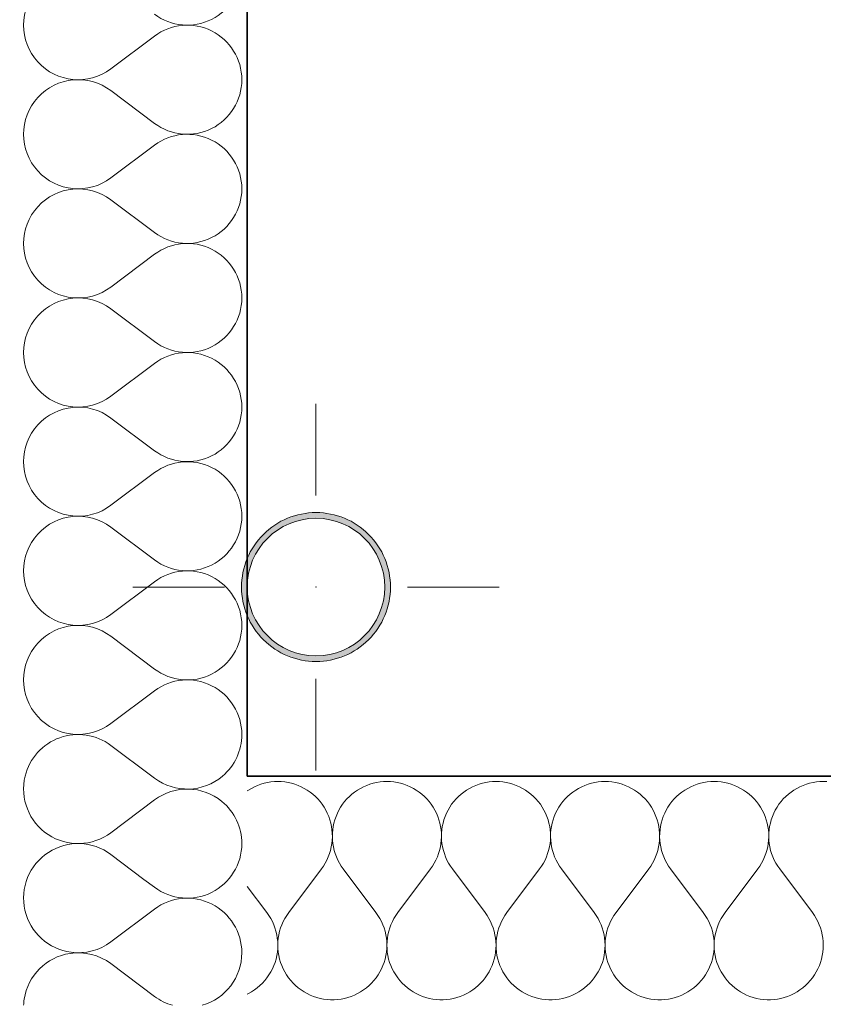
# Model space of a CAD drawing. Header units: millimetres. Extents: x -1465 to 393277, y -3788 to 454312.
# Tile 265 of 656: x 39021 to 39723, y 146900 to 147759. Entities that reach past the tile are written whole.
import ezdxf

# ---------------------------------------------------------------- set-up
doc = ezdxf.new("R2010")
doc.units = ezdxf.units.MM
doc.layers.add('- A - ocieplenie', color=8, linetype='Continuous')
doc.layers.add('Instalacje - Wod_Kan', color=8, linetype='Continuous')

# ---------------------------------------------------------------- blocks, each defined once
blk = doc.blocks.new('*X12')
at = {"layer": '- A - ocieplenie', "linetype": 'Continuous', "lineweight": 13, "ltscale": 100}
for p, q in [((49927.42, 173420.33), (49936.61, 173413.45)), ((49898.51, 173365.83), (49936.61, 173394.4)), ((49898.51, 173346.78), (49936.61, 173318.21))]:
    blk.add_line(p, q, dxfattribs=at)
for centre, start, end in [((49965.18, 173451.54), 0, 50.57699), ((49965.18, 173451.54), 233.1301, 0), ((49965.18, 173356.3), 0, 126.8699), ((49869.94, 173403.92), 262.58398, 306.8699), ((49869.94, 173308.69), 53.1301, 98.54174), ((49965.18, 173356.3), 285.72741, 0), ((49965.18, 173356.3), 233.1301, 254.27259), ((49869.94, 173308.69), 171.45826, 177.85447)]:
    blk.add_arc(centre, 47.62, start, end, dxfattribs=at)
blk = doc.blocks.new('*X13')
at = {"layer": '- A - ocieplenie', "linetype": 'Continuous', "lineweight": 13, "ltscale": 100}
for p, q in [((49898.51, 174127.73), (49936.61, 174156.3)), ((49898.51, 174108.69), (49936.61, 174080.11)), ((49898.51, 174032.5), (49936.61, 174061.07)), ((49898.51, 174013.45), (49936.61, 173984.88)), ((49898.51, 173937.26), (49936.61, 173965.83)), ((49898.51, 173918.21), (49936.61, 173889.64)), ((49898.51, 173842.02), (49936.61, 173870.59)), ((49898.51, 173822.97), (49936.61, 173794.4)), ((49898.51, 173746.78), (49936.61, 173775.35)), ((49898.51, 173727.73), (49936.61, 173699.16)), ((49898.51, 173651.54), (49936.61, 173680.11)), ((49898.51, 173632.5), (49936.61, 173603.92)), ((49898.51, 173556.3), (49936.61, 173584.88)), ((49898.51, 173537.26), (49934.23, 173510.47))]:
    blk.add_line(p, q, dxfattribs=at)
for centre, start, end in [((49869.94, 174165.83), 53.1301, 306.8699), ((49965.18, 174213.45), 233.1301, 0), ((49965.18, 174118.21), 0, 126.8699), ((49869.94, 174070.59), 53.1301, 306.8699), ((49965.18, 174118.21), 233.1301, 0), ((49965.18, 174022.97), 0, 126.8699), ((49869.94, 173975.35), 53.1301, 306.8699), ((49965.18, 174022.97), 233.1301, 0), ((49965.18, 173927.73), 0, 126.8699), ((49869.94, 173880.11), 53.1301, 306.8699), ((49965.18, 173927.73), 233.1301, 0), ((49965.18, 173832.5), 0, 126.8699), ((49869.94, 173784.88), 53.1301, 306.8699), ((49965.18, 173832.5), 233.1301, 0), ((49965.18, 173737.26), 0, 126.8699), ((49869.94, 173689.64), 53.1301, 306.8699), ((49965.18, 173737.26), 233.1301, 0), ((49965.18, 173642.02), 0, 126.8699), ((49869.94, 173594.4), 53.1301, 306.8699), ((49965.18, 173642.02), 233.1301, 0), ((49965.18, 173546.78), 0, 126.8699), ((49869.94, 173499.16), 53.1301, 166.26463), ((49965.18, 173546.78), 310.3094, 0)]:
    blk.add_arc(centre, 47.62, start, end, dxfattribs=at)
blk = doc.blocks.new('*X14')
at = {"layer": '- A - ocieplenie', "linetype": 'Continuous', "lineweight": 13, "ltscale": 100}
for p, q in [((49934.23, 173510.47), (49936.61, 173508.69)), ((49898.51, 173461.07), (49936.61, 173489.64)), ((49898.51, 173442.02), (49927.42, 173420.33))]:
    blk.add_line(p, q, dxfattribs=at)
for centre, start, end in [((49869.94, 173499.16), 166.26463, 306.8699), ((49965.18, 173546.78), 233.1301, 310.3094), ((49965.18, 173451.54), 50.57699, 126.8699), ((49869.94, 173403.92), 53.1301, 262.58398), ((49869.94, 173308.69), 98.54174, 171.45826)]:
    blk.add_arc(centre, 47.62, start, end, dxfattribs=at)
blk = doc.blocks.new('*X15')
at = {"layer": '- A - ocieplenie', "linetype": 'Continuous', "lineweight": 13, "ltscale": 100}
for p, q in [((50041.2, 173505.61), (50038.2, 173505.33)), ((50044.21, 173505.71), (50041.2, 173505.61)), ((50047.22, 173505.61), (50044.21, 173505.71)), ((50050.22, 173505.33), (50047.22, 173505.61)), ((50136.44, 173505.61), (50133.44, 173505.33)), ((50139.45, 173505.71), (50136.44, 173505.61)), ((50142.46, 173505.61), (50139.45, 173505.71)), ((50145.46, 173505.33), (50142.46, 173505.61)), ((50231.68, 173505.61), (50228.68, 173505.33)), ((50234.69, 173505.71), (50231.68, 173505.61)), ((50237.7, 173505.61), (50234.69, 173505.71)), ((50240.7, 173505.33), (50237.7, 173505.61)), ((50326.91, 173505.61), (50323.92, 173505.33)), ((50329.92, 173505.71), (50326.91, 173505.61)), ((50332.94, 173505.61), (50329.92, 173505.71)), ((50335.93, 173505.33), (50332.94, 173505.61)), ((50422.15, 173505.61), (50419.15, 173505.33)), ((50425.16, 173505.71), (50422.15, 173505.61)), ((50428.17, 173505.61), (50425.16, 173505.71)), ((50431.17, 173505.33), (50428.17, 173505.61)), ((50517.39, 173505.61), (50514.39, 173505.33)), ((50520.4, 173505.71), (50517.39, 173505.61)), ((50523.41, 173505.61), (50520.4, 173505.71)), ((50018.54, 173498.19), (50017.56, 173497.52)), ((50021.12, 173499.74), (50018.54, 173498.19)), ((50023.8, 173501.11), (50021.12, 173499.74)), ((50026.57, 173502.32), (50023.8, 173501.11)), ((50029.4, 173503.34), (50026.57, 173502.32)), ((50032.29, 173504.19), (50029.4, 173503.34)), ((50035.23, 173504.85), (50032.29, 173504.19)), ((50038.2, 173505.33), (50035.23, 173504.85)), ((50053.19, 173504.85), (50050.22, 173505.33)), ((50056.13, 173504.19), (50053.19, 173504.85)), ((50059.02, 173503.34), (50056.13, 173504.19)), ((50061.86, 173502.32), (50059.02, 173503.34)), ((50064.62, 173501.11), (50061.86, 173502.32)), ((50067.3, 173499.74), (50064.62, 173501.11)), ((50069.88, 173498.19), (50067.3, 173499.74)), ((50072.37, 173496.49), (50069.88, 173498.19)), ((50113.78, 173498.19), (50111.29, 173496.49)), ((50116.36, 173499.74), (50113.78, 173498.19)), ((50119.04, 173501.11), (50116.36, 173499.74)), ((50121.8, 173502.32), (50119.04, 173501.11)), ((50124.64, 173503.34), (50121.8, 173502.32)), ((50127.53, 173504.19), (50124.64, 173503.34)), ((50130.46, 173504.85), (50127.53, 173504.19)), ((50133.44, 173505.33), (50130.46, 173504.85)), ((50148.43, 173504.85), (50145.46, 173505.33)), ((50151.37, 173504.19), (50148.43, 173504.85)), ((50154.26, 173503.34), (50151.37, 173504.19)), ((50157.09, 173502.32), (50154.26, 173503.34)), ((50159.85, 173501.11), (50157.09, 173502.32)), ((50162.53, 173499.74), (50159.85, 173501.11)), ((50165.12, 173498.19), (50162.53, 173499.74)), ((50167.61, 173496.49), (50165.12, 173498.19)), ((50209.01, 173498.19), (50206.53, 173496.49)), ((50211.6, 173499.74), (50209.01, 173498.19)), ((50214.28, 173501.11), (50211.6, 173499.74)), ((50217.04, 173502.32), (50214.28, 173501.11)), ((50219.87, 173503.34), (50217.04, 173502.32)), ((50222.76, 173504.19), (50219.87, 173503.34)), ((50225.7, 173504.85), (50222.76, 173504.19)), ((50228.68, 173505.33), (50225.7, 173504.85)), ((50243.67, 173504.85), (50240.7, 173505.33)), ((50246.61, 173504.19), (50243.67, 173504.85)), ((50249.5, 173503.34), (50246.61, 173504.19)), ((50252.33, 173502.32), (50249.5, 173503.34)), ((50255.09, 173501.11), (50252.33, 173502.32)), ((50257.77, 173499.74), (50255.09, 173501.11)), ((50260.36, 173498.19), (50257.77, 173499.74)), ((50262.84, 173496.49), (50260.36, 173498.19)), ((50304.25, 173498.19), (50301.77, 173496.49)), ((50306.84, 173499.74), (50304.25, 173498.19)), ((50309.52, 173501.11), (50306.84, 173499.74)), ((50312.28, 173502.32), (50309.52, 173501.11)), ((50315.11, 173503.34), (50312.28, 173502.32)), ((50318, 173504.19), (50315.11, 173503.34)), ((50320.94, 173504.85), (50318, 173504.19)), ((50323.92, 173505.33), (50320.94, 173504.85)), ((50338.91, 173504.85), (50335.93, 173505.33)), ((50341.85, 173504.19), (50338.91, 173504.85)), ((50344.74, 173503.34), (50341.85, 173504.19)), ((50347.57, 173502.32), (50344.74, 173503.34)), ((50350.33, 173501.11), (50347.57, 173502.32)), ((50353.01, 173499.74), (50350.33, 173501.11)), ((50355.6, 173498.19), (50353.01, 173499.74)), ((50358.08, 173496.49), (50355.6, 173498.19)), ((50399.49, 173498.19), (50397.01, 173496.49)), ((50402.08, 173499.74), (50399.49, 173498.19)), ((50404.76, 173501.11), (50402.08, 173499.74)), ((50407.52, 173502.32), (50404.76, 173501.11)), ((50410.35, 173503.34), (50407.52, 173502.32)), ((50413.24, 173504.19), (50410.35, 173503.34)), ((50416.18, 173504.85), (50413.24, 173504.19)), ((50419.15, 173505.33), (50416.18, 173504.85)), ((50434.15, 173504.85), (50431.17, 173505.33)), ((50437.09, 173504.19), (50434.15, 173504.85)), ((50439.98, 173503.34), (50437.09, 173504.19)), ((50442.81, 173502.32), (50439.98, 173503.34)), ((50445.57, 173501.11), (50442.81, 173502.32)), ((50448.25, 173499.74), (50445.57, 173501.11)), ((50450.84, 173498.19), (50448.25, 173499.74)), ((50453.32, 173496.49), (50450.84, 173498.19)), ((50494.73, 173498.19), (50492.24, 173496.49)), ((50497.32, 173499.74), (50494.73, 173498.19)), ((50499.99, 173501.11), (50497.32, 173499.74)), ((50502.76, 173502.32), (50499.99, 173501.11)), ((50505.59, 173503.34), (50502.76, 173502.32)), ((50508.48, 173504.19), (50505.59, 173503.34)), ((50511.42, 173504.85), (50508.48, 173504.19)), ((50514.39, 173505.33), (50511.42, 173504.85)), ((50074.74, 173494.63), (50072.37, 173496.49)), ((50076.99, 173492.63), (50074.74, 173494.63)), ((50079.11, 173490.49), (50076.99, 173492.63)), ((50081.09, 173488.22), (50079.11, 173490.49)), ((50082.92, 173485.83), (50081.09, 173488.22)), ((50102.57, 173488.22), (50100.74, 173485.83)), ((50104.55, 173490.49), (50102.57, 173488.22)), ((50106.67, 173492.63), (50104.55, 173490.49)), ((50108.92, 173494.63), (50106.67, 173492.63)), ((50111.29, 173496.49), (50108.92, 173494.63)), ((50169.98, 173494.63), (50167.61, 173496.49)), ((50172.23, 173492.63), (50169.98, 173494.63)), ((50174.34, 173490.49), (50172.23, 173492.63)), ((50176.32, 173488.22), (50174.34, 173490.49)), ((50178.15, 173485.83), (50176.32, 173488.22)), ((50197.81, 173488.22), (50195.98, 173485.83)), ((50199.79, 173490.49), (50197.81, 173488.22)), ((50201.91, 173492.63), (50199.79, 173490.49)), ((50204.16, 173494.63), (50201.91, 173492.63)), ((50206.53, 173496.49), (50204.16, 173494.63)), ((50265.21, 173494.63), (50262.84, 173496.49)), ((50267.46, 173492.63), (50265.21, 173494.63)), ((50269.58, 173490.49), (50267.46, 173492.63)), ((50271.56, 173488.22), (50269.58, 173490.49)), ((50273.39, 173485.83), (50271.56, 173488.22)), ((50293.05, 173488.22), (50291.22, 173485.83)), ((50295.03, 173490.49), (50293.05, 173488.22)), ((50297.15, 173492.63), (50295.03, 173490.49)), ((50299.4, 173494.63), (50297.15, 173492.63)), ((50301.77, 173496.49), (50299.4, 173494.63)), ((50360.45, 173494.63), (50358.08, 173496.49)), ((50362.7, 173492.63), (50360.45, 173494.63)), ((50364.82, 173490.49), (50362.7, 173492.63)), ((50366.8, 173488.22), (50364.82, 173490.49)), ((50368.63, 173485.83), (50366.8, 173488.22)), ((50388.29, 173488.22), (50386.46, 173485.83)), ((50390.27, 173490.49), (50388.29, 173488.22)), ((50392.38, 173492.63), (50390.27, 173490.49)), ((50394.63, 173494.63), (50392.38, 173492.63)), ((50397.01, 173496.49), (50394.63, 173494.63)), ((50455.69, 173494.63), (50453.32, 173496.49)), ((50457.94, 173492.63), (50455.69, 173494.63)), ((50460.06, 173490.49), (50457.94, 173492.63)), ((50462.04, 173488.22), (50460.06, 173490.49)), ((50463.87, 173485.83), (50462.04, 173488.22)), ((50483.53, 173488.22), (50481.69, 173485.83)), ((50485.5, 173490.49), (50483.53, 173488.22)), ((50487.62, 173492.63), (50485.5, 173490.49)), ((50489.87, 173494.63), (50487.62, 173492.63)), ((50492.24, 173496.49), (50489.87, 173494.63)), ((50084.59, 173483.32), (50082.92, 173485.83)), ((50086.11, 173480.72), (50084.59, 173483.32)), ((50087.45, 173478.03), (50086.11, 173480.72)), ((50097.55, 173480.72), (50096.2, 173478.03)), ((50099.07, 173483.32), (50097.55, 173480.72)), ((50100.74, 173485.83), (50099.07, 173483.32)), ((50179.83, 173483.32), (50178.15, 173485.83)), ((50181.35, 173480.72), (50179.83, 173483.32)), ((50182.69, 173478.03), (50181.35, 173480.72)), ((50192.79, 173480.72), (50191.44, 173478.03)), ((50194.3, 173483.32), (50192.79, 173480.72)), ((50195.98, 173485.83), (50194.3, 173483.32)), ((50275.07, 173483.32), (50273.39, 173485.83)), ((50276.58, 173480.72), (50275.07, 173483.32)), ((50277.93, 173478.03), (50276.58, 173480.72)), ((50288.03, 173480.72), (50286.68, 173478.03)), ((50289.54, 173483.32), (50288.03, 173480.72)), ((50291.22, 173485.83), (50289.54, 173483.32)), ((50370.31, 173483.32), (50368.63, 173485.83)), ((50371.82, 173480.72), (50370.31, 173483.32)), ((50373.17, 173478.03), (50371.82, 173480.72)), ((50383.27, 173480.72), (50381.92, 173478.03)), ((50384.78, 173483.32), (50383.27, 173480.72)), ((50386.46, 173485.83), (50384.78, 173483.32)), ((50465.54, 173483.32), (50463.87, 173485.83)), ((50467.06, 173480.72), (50465.54, 173483.32)), ((50468.41, 173478.03), (50467.06, 173480.72)), ((50478.5, 173480.72), (50477.16, 173478.03)), ((50480.02, 173483.32), (50478.5, 173480.72)), ((50481.69, 173485.83), (50480.02, 173483.32)), ((50088.63, 173475.25), (50087.45, 173478.03)), ((50089.62, 173472.41), (50088.63, 173475.25)), ((50090.44, 173469.51), (50089.62, 173472.41)), ((50094.03, 173472.41), (50093.22, 173469.51)), ((50095.03, 173475.25), (50094.03, 173472.41)), ((50096.2, 173478.03), (50095.03, 173475.25)), ((50183.87, 173475.25), (50182.69, 173478.03)), ((50184.86, 173472.41), (50183.87, 173475.25)), ((50185.68, 173469.51), (50184.86, 173472.41)), ((50189.27, 173472.41), (50188.46, 173469.51)), ((50190.27, 173475.25), (50189.27, 173472.41)), ((50191.44, 173478.03), (50190.27, 173475.25)), ((50279.1, 173475.25), (50277.93, 173478.03)), ((50280.1, 173472.41), (50279.1, 173475.25)), ((50280.92, 173469.51), (50280.1, 173472.41)), ((50284.51, 173472.41), (50283.7, 173469.51)), ((50285.51, 173475.25), (50284.51, 173472.41)), ((50286.68, 173478.03), (50285.51, 173475.25)), ((50374.34, 173475.25), (50373.17, 173478.03)), ((50375.34, 173472.41), (50374.34, 173475.25)), ((50376.15, 173469.51), (50375.34, 173472.41)), ((50379.75, 173472.41), (50378.93, 173469.51)), ((50380.74, 173475.25), (50379.75, 173472.41)), ((50381.92, 173478.03), (50380.74, 173475.25)), ((50469.58, 173475.25), (50468.41, 173478.03)), ((50470.58, 173472.41), (50469.58, 173475.25)), ((50471.39, 173469.51), (50470.58, 173472.41)), ((50474.99, 173472.41), (50474.17, 173469.51)), ((50475.98, 173475.25), (50474.99, 173472.41)), ((50477.16, 173478.03), (50475.98, 173475.25)), ((50091.07, 173466.56), (50090.44, 173469.51)), ((50091.51, 173463.58), (50091.07, 173466.56)), ((50091.76, 173460.58), (50091.51, 173463.58)), ((50092.15, 173463.58), (50091.89, 173460.58)), ((50092.59, 173466.56), (50092.15, 173463.58)), ((50093.22, 173469.51), (50092.59, 173466.56)), ((50186.31, 173466.56), (50185.68, 173469.51)), ((50186.75, 173463.58), (50186.31, 173466.56)), ((50187, 173460.58), (50186.75, 173463.58)), ((50187.39, 173463.58), (50187.13, 173460.58)), ((50187.83, 173466.56), (50187.39, 173463.58)), ((50188.46, 173469.51), (50187.83, 173466.56)), ((50281.55, 173466.56), (50280.92, 173469.51)), ((50281.99, 173463.58), (50281.55, 173466.56)), ((50282.24, 173460.58), (50281.99, 173463.58)), ((50282.62, 173463.58), (50282.37, 173460.58)), ((50283.07, 173466.56), (50282.62, 173463.58)), ((50283.7, 173469.51), (50283.07, 173466.56)), ((50376.78, 173466.56), (50376.15, 173469.51)), ((50377.23, 173463.58), (50376.78, 173466.56)), ((50377.48, 173460.58), (50377.23, 173463.58)), ((50377.86, 173463.58), (50377.61, 173460.58)), ((50378.3, 173466.56), (50377.86, 173463.58)), ((50378.93, 173469.51), (50378.3, 173466.56)), ((50472.02, 173466.56), (50471.39, 173469.51)), ((50472.46, 173463.58), (50472.02, 173466.56)), ((50472.72, 173460.58), (50472.46, 173463.58)), ((50473.1, 173463.58), (50472.85, 173460.58)), ((50473.54, 173466.56), (50473.1, 173463.58)), ((50474.17, 173469.51), (50473.54, 173466.56)), ((50091.38, 173451.57), (50091.7, 173454.56)), ((50091.7, 173454.56), (50091.83, 173457.57)), ((50091.83, 173457.57), (50091.76, 173460.58)), ((50091.89, 173460.58), (50091.83, 173457.57)), ((50091.83, 173457.57), (50091.96, 173454.56)), ((50091.96, 173454.56), (50092.28, 173451.57)), ((50186.62, 173451.57), (50186.94, 173454.56)), ((50186.94, 173454.56), (50187.06, 173457.57)), ((50187.06, 173457.57), (50187, 173460.58)), ((50187.13, 173460.58), (50187.07, 173457.57)), ((50187.07, 173457.57), (50187.2, 173454.56)), ((50187.2, 173454.56), (50187.52, 173451.57)), ((50281.86, 173451.57), (50282.17, 173454.56)), ((50282.17, 173454.56), (50282.3, 173457.57)), ((50282.3, 173457.57), (50282.24, 173460.58)), ((50282.37, 173460.58), (50282.31, 173457.57)), ((50282.31, 173457.57), (50282.44, 173454.56)), ((50282.44, 173454.56), (50282.75, 173451.57)), ((50377.1, 173451.57), (50377.41, 173454.56)), ((50377.41, 173454.56), (50377.54, 173457.57)), ((50377.54, 173457.57), (50377.48, 173460.58)), ((50377.61, 173460.58), (50377.55, 173457.57)), ((50377.55, 173457.57), (50377.67, 173454.56)), ((50377.67, 173454.56), (50377.99, 173451.57)), ((50472.33, 173451.57), (50472.65, 173454.56)), ((50472.65, 173454.56), (50472.78, 173457.57)), ((50472.78, 173457.57), (50472.72, 173460.58)), ((50472.85, 173460.58), (50472.78, 173457.57)), ((50472.78, 173457.57), (50472.91, 173454.56)), ((50472.91, 173454.56), (50473.23, 173451.57)), ((50089.3, 173442.78), (50090.18, 173445.67)), ((50090.18, 173445.67), (50090.87, 173448.6)), ((50090.87, 173448.6), (50091.38, 173451.57)), ((50092.28, 173451.57), (50092.78, 173448.6)), ((50092.78, 173448.6), (50093.48, 173445.67)), ((50093.48, 173445.67), (50094.36, 173442.78)), ((50184.54, 173442.78), (50185.42, 173445.67)), ((50185.42, 173445.67), (50186.11, 173448.6)), ((50186.11, 173448.6), (50186.62, 173451.57)), ((50187.52, 173451.57), (50188.02, 173448.6)), ((50188.02, 173448.6), (50188.72, 173445.67)), ((50188.72, 173445.67), (50189.59, 173442.78)), ((50279.78, 173442.78), (50280.66, 173445.67)), ((50280.66, 173445.67), (50281.35, 173448.6)), ((50281.35, 173448.6), (50281.86, 173451.57)), ((50282.75, 173451.57), (50283.26, 173448.6)), ((50283.26, 173448.6), (50283.95, 173445.67)), ((50283.95, 173445.67), (50284.83, 173442.78)), ((50375.02, 173442.78), (50375.89, 173445.67)), ((50375.89, 173445.67), (50376.59, 173448.6)), ((50376.59, 173448.6), (50377.1, 173451.57)), ((50377.99, 173451.57), (50378.5, 173448.6)), ((50378.5, 173448.6), (50379.19, 173445.67)), ((50379.19, 173445.67), (50380.07, 173442.78)), ((50470.26, 173442.78), (50471.13, 173445.67)), ((50471.13, 173445.67), (50471.83, 173448.6)), ((50471.83, 173448.6), (50472.33, 173451.57)), ((50473.23, 173451.57), (50473.74, 173448.6)), ((50473.74, 173448.6), (50474.43, 173445.67)), ((50474.43, 173445.67), (50475.31, 173442.78)), ((50085.61, 173434.55), (50087.01, 173437.22)), ((50087.01, 173437.22), (50088.25, 173439.96)), ((50088.25, 173439.96), (50089.3, 173442.78)), ((50094.36, 173442.78), (50095.41, 173439.96)), ((50095.41, 173439.96), (50096.65, 173437.22)), ((50096.65, 173437.22), (50098.05, 173434.55)), ((50180.84, 173434.55), (50182.25, 173437.22)), ((50182.25, 173437.22), (50183.48, 173439.96)), ((50183.48, 173439.96), (50184.54, 173442.78)), ((50189.59, 173442.78), (50190.65, 173439.96)), ((50190.65, 173439.96), (50191.89, 173437.22)), ((50191.89, 173437.22), (50193.29, 173434.55)), ((50276.08, 173434.55), (50277.49, 173437.22)), ((50277.49, 173437.22), (50278.72, 173439.96)), ((50278.72, 173439.96), (50279.78, 173442.78)), ((50284.83, 173442.78), (50285.89, 173439.96)), ((50285.89, 173439.96), (50287.12, 173437.22)), ((50287.12, 173437.22), (50288.53, 173434.55)), ((50371.32, 173434.55), (50372.73, 173437.22)), ((50372.73, 173437.22), (50373.96, 173439.96)), ((50373.96, 173439.96), (50375.02, 173442.78)), ((50380.07, 173442.78), (50381.13, 173439.96)), ((50381.13, 173439.96), (50382.36, 173437.22)), ((50382.36, 173437.22), (50383.77, 173434.55)), ((50466.56, 173434.55), (50467.96, 173437.22)), ((50467.96, 173437.22), (50469.2, 173439.96)), ((50469.2, 173439.96), (50470.26, 173442.78)), ((50475.31, 173442.78), (50476.37, 173439.96)), ((50476.37, 173439.96), (50477.6, 173437.22)), ((50477.6, 173437.22), (50479, 173434.55)), ((50053.73, 173391.42), (50082.31, 173429.52)), ((50082.31, 173429.52), (50084.04, 173431.98)), ((50084.04, 173431.98), (50085.61, 173434.55)), ((50098.05, 173434.55), (50099.62, 173431.98)), ((50099.62, 173431.98), (50101.35, 173429.52)), ((50129.92, 173391.42), (50101.35, 173429.52)), ((50148.97, 173391.42), (50177.54, 173429.52)), ((50177.54, 173429.52), (50179.27, 173431.98)), ((50179.27, 173431.98), (50180.84, 173434.55)), ((50193.29, 173434.55), (50194.86, 173431.98)), ((50194.86, 173431.98), (50196.59, 173429.52)), ((50225.16, 173391.42), (50196.59, 173429.52)), ((50244.21, 173391.42), (50272.78, 173429.52)), ((50272.78, 173429.52), (50274.51, 173431.98)), ((50274.51, 173431.98), (50276.08, 173434.55)), ((50288.53, 173434.55), (50290.1, 173431.98)), ((50290.1, 173431.98), (50291.83, 173429.52)), ((50320.4, 173391.42), (50291.83, 173429.52)), ((50339.45, 173391.42), (50368.02, 173429.52)), ((50368.02, 173429.52), (50369.75, 173431.98)), ((50369.75, 173431.98), (50371.32, 173434.55)), ((50383.77, 173434.55), (50385.34, 173431.98)), ((50385.34, 173431.98), (50387.07, 173429.52)), ((50415.64, 173391.42), (50387.07, 173429.52)), ((50434.69, 173391.42), (50463.26, 173429.52)), ((50463.26, 173429.52), (50464.99, 173431.98)), ((50464.99, 173431.98), (50466.56, 173434.55)), ((50479, 173434.55), (50480.58, 173431.98)), ((50480.58, 173431.98), (50482.31, 173429.52)), ((50510.88, 173391.42), (50482.31, 173429.52)), ((50034.69, 173391.42), (50017.56, 173414.26)), ((50036.44, 173388.92), (50034.69, 173391.42)), ((50038.03, 173386.31), (50036.44, 173388.92)), ((50039.45, 173383.6), (50038.03, 173386.31)), ((50050.39, 173386.31), (50048.97, 173383.6)), ((50051.98, 173388.92), (50050.39, 173386.31)), ((50053.73, 173391.42), (50051.98, 173388.92)), ((50131.68, 173388.92), (50129.92, 173391.42)), ((50133.27, 173386.31), (50131.68, 173388.92)), ((50134.69, 173383.6), (50133.27, 173386.31)), ((50145.63, 173386.31), (50144.21, 173383.6)), ((50147.22, 173388.92), (50145.63, 173386.31)), ((50148.97, 173391.42), (50147.22, 173388.92)), ((50226.92, 173388.92), (50225.16, 173391.42)), ((50228.51, 173386.31), (50226.92, 173388.92)), ((50229.93, 173383.6), (50228.51, 173386.31)), ((50240.87, 173386.31), (50239.45, 173383.6)), ((50242.46, 173388.92), (50240.87, 173386.31)), ((50244.21, 173391.42), (50242.46, 173388.92)), ((50322.15, 173388.92), (50320.4, 173391.42)), ((50323.74, 173386.31), (50322.15, 173388.92)), ((50325.16, 173383.6), (50323.74, 173386.31)), ((50336.1, 173386.31), (50334.68, 173383.6)), ((50337.69, 173388.92), (50336.1, 173386.31)), ((50339.45, 173391.42), (50337.69, 173388.92)), ((50417.39, 173388.92), (50415.64, 173391.42)), ((50418.98, 173386.31), (50417.39, 173388.92)), ((50420.4, 173383.6), (50418.98, 173386.31)), ((50431.34, 173386.31), (50429.92, 173383.6)), ((50432.93, 173388.92), (50431.34, 173386.31)), ((50434.69, 173391.42), (50432.93, 173388.92)), ((50512.63, 173388.92), (50510.88, 173391.42)), ((50514.22, 173386.31), (50512.63, 173388.92)), ((50515.64, 173383.6), (50514.22, 173386.31)), ((50040.69, 173380.81), (50039.45, 173383.6)), ((50041.75, 173377.95), (50040.69, 173380.81)), ((50042.63, 173375.02), (50041.75, 173377.95)), ((50046.67, 173377.95), (50045.79, 173375.02)), ((50047.73, 173380.81), (50046.67, 173377.95)), ((50048.97, 173383.6), (50047.73, 173380.81)), ((50135.93, 173380.81), (50134.69, 173383.6)), ((50136.99, 173377.95), (50135.93, 173380.81)), ((50137.87, 173375.02), (50136.99, 173377.95)), ((50141.9, 173377.95), (50141.03, 173375.02)), ((50142.97, 173380.81), (50141.9, 173377.95)), ((50144.21, 173383.6), (50142.97, 173380.81)), ((50231.17, 173380.81), (50229.93, 173383.6)), ((50232.23, 173377.95), (50231.17, 173380.81)), ((50233.11, 173375.02), (50232.23, 173377.95)), ((50237.14, 173377.95), (50236.27, 173375.02)), ((50238.2, 173380.81), (50237.14, 173377.95)), ((50239.45, 173383.6), (50238.2, 173380.81)), ((50326.41, 173380.81), (50325.16, 173383.6)), ((50327.47, 173377.95), (50326.41, 173380.81)), ((50328.34, 173375.02), (50327.47, 173377.95)), ((50332.38, 173377.95), (50331.51, 173375.02)), ((50333.44, 173380.81), (50332.38, 173377.95)), ((50334.68, 173383.6), (50333.44, 173380.81)), ((50421.65, 173380.81), (50420.4, 173383.6)), ((50422.71, 173377.95), (50421.65, 173380.81)), ((50423.58, 173375.02), (50422.71, 173377.95)), ((50427.62, 173377.95), (50426.74, 173375.02)), ((50428.68, 173380.81), (50427.62, 173377.95)), ((50429.92, 173383.6), (50428.68, 173380.81)), ((50516.88, 173380.81), (50515.64, 173383.6)), ((50517.94, 173377.95), (50516.88, 173380.81)), ((50518.82, 173375.02), (50517.94, 173377.95)), ((50043.31, 173372.04), (50042.63, 173375.02)), ((50043.81, 173369.02), (50043.31, 173372.04)), ((50044.11, 173365.98), (50043.81, 173369.02)), ((50044.61, 173369.02), (50044.31, 173365.98)), ((50045.11, 173372.04), (50044.61, 173369.02)), ((50045.79, 173375.02), (50045.11, 173372.04)), ((50138.55, 173372.04), (50137.87, 173375.02)), ((50139.05, 173369.02), (50138.55, 173372.04)), ((50139.35, 173365.98), (50139.05, 173369.02)), ((50139.85, 173369.02), (50139.55, 173365.98)), ((50140.34, 173372.04), (50139.85, 173369.02)), ((50141.03, 173375.02), (50140.34, 173372.04)), ((50233.79, 173372.04), (50233.11, 173375.02)), ((50234.28, 173369.02), (50233.79, 173372.04)), ((50234.58, 173365.98), (50234.28, 173369.02)), ((50235.09, 173369.02), (50234.79, 173365.98)), ((50235.58, 173372.04), (50235.09, 173369.02)), ((50236.27, 173375.02), (50235.58, 173372.04)), ((50329.03, 173372.04), (50328.34, 173375.02)), ((50329.52, 173369.02), (50329.03, 173372.04)), ((50329.82, 173365.98), (50329.52, 173369.02)), ((50330.33, 173369.02), (50330.03, 173365.98)), ((50330.82, 173372.04), (50330.33, 173369.02)), ((50331.51, 173375.02), (50330.82, 173372.04)), ((50424.27, 173372.04), (50423.58, 173375.02)), ((50424.76, 173369.02), (50424.27, 173372.04)), ((50425.06, 173365.98), (50424.76, 173369.02)), ((50425.56, 173369.02), (50425.27, 173365.98)), ((50426.06, 173372.04), (50425.56, 173369.02)), ((50426.74, 173375.02), (50426.06, 173372.04)), ((50519.51, 173372.04), (50518.82, 173375.02)), ((50520, 173369.02), (50519.51, 173372.04)), ((50520.3, 173365.98), (50520, 173369.02)), ((50043.83, 173356.83), (50044.12, 173359.87)), ((50044.21, 173362.93), (50044.11, 173365.98)), ((50044.12, 173359.87), (50044.21, 173362.93)), ((50044.31, 173365.98), (50044.21, 173362.93)), ((50044.21, 173362.93), (50044.3, 173359.87)), ((50044.3, 173359.87), (50044.59, 173356.83)), ((50139.07, 173356.83), (50139.36, 173359.87)), ((50139.45, 173362.93), (50139.35, 173365.98)), ((50139.36, 173359.87), (50139.45, 173362.93)), ((50139.55, 173365.98), (50139.45, 173362.93)), ((50139.45, 173362.93), (50139.54, 173359.87)), ((50139.54, 173359.87), (50139.83, 173356.83)), ((50234.3, 173356.83), (50234.59, 173359.87)), ((50234.69, 173362.93), (50234.58, 173365.98)), ((50234.59, 173359.87), (50234.69, 173362.93)), ((50234.79, 173365.98), (50234.69, 173362.93)), ((50234.69, 173362.93), (50234.78, 173359.87)), ((50234.78, 173359.87), (50235.07, 173356.83)), ((50329.54, 173356.83), (50329.83, 173359.87)), ((50329.92, 173362.93), (50329.82, 173365.98)), ((50329.83, 173359.87), (50329.92, 173362.93)), ((50330.03, 173365.98), (50329.92, 173362.93)), ((50329.92, 173362.93), (50330.02, 173359.87)), ((50330.02, 173359.87), (50330.31, 173356.83)), ((50424.78, 173356.83), (50425.07, 173359.87)), ((50425.16, 173362.93), (50425.06, 173365.98)), ((50425.07, 173359.87), (50425.16, 173362.93)), ((50425.27, 173365.98), (50425.16, 173362.93)), ((50425.16, 173362.93), (50425.26, 173359.87)), ((50425.26, 173359.87), (50425.54, 173356.83)), ((50520.02, 173356.83), (50520.31, 173359.87)), ((50520.4, 173362.93), (50520.3, 173365.98)), ((50520.31, 173359.87), (50520.4, 173362.93)), ((50041.8, 173347.9), (50042.67, 173350.84)), ((50042.67, 173350.84), (50043.35, 173353.82)), ((50043.35, 173353.82), (50043.83, 173356.83)), ((50044.59, 173356.83), (50045.08, 173353.82)), ((50045.08, 173353.82), (50045.75, 173350.84)), ((50045.75, 173350.84), (50046.62, 173347.9)), ((50137.04, 173347.9), (50137.91, 173350.84)), ((50137.91, 173350.84), (50138.58, 173353.82)), ((50138.58, 173353.82), (50139.07, 173356.83)), ((50139.83, 173356.83), (50140.31, 173353.82)), ((50140.31, 173353.82), (50140.99, 173350.84)), ((50140.99, 173350.84), (50141.85, 173347.9)), ((50232.28, 173347.9), (50233.15, 173350.84)), ((50233.15, 173350.84), (50233.82, 173353.82)), ((50233.82, 173353.82), (50234.3, 173356.83)), ((50235.07, 173356.83), (50235.55, 173353.82)), ((50235.55, 173353.82), (50236.23, 173350.84)), ((50236.23, 173350.84), (50237.09, 173347.9)), ((50327.52, 173347.9), (50328.38, 173350.84)), ((50328.38, 173350.84), (50329.06, 173353.82)), ((50329.06, 173353.82), (50329.54, 173356.83)), ((50330.31, 173356.83), (50330.79, 173353.82)), ((50330.79, 173353.82), (50331.47, 173350.84)), ((50331.47, 173350.84), (50332.33, 173347.9)), ((50422.76, 173347.9), (50423.62, 173350.84)), ((50423.62, 173350.84), (50424.3, 173353.82)), ((50424.3, 173353.82), (50424.78, 173356.83)), ((50425.54, 173356.83), (50426.03, 173353.82)), ((50426.03, 173353.82), (50426.7, 173350.84)), ((50426.7, 173350.84), (50427.57, 173347.9)), ((50517.99, 173347.9), (50518.86, 173350.84)), ((50518.86, 173350.84), (50519.54, 173353.82)), ((50519.54, 173353.82), (50520.02, 173356.83)), ((50038.11, 173339.53), (50039.52, 173342.24)), ((50039.52, 173342.24), (50040.75, 173345.04)), ((50040.75, 173345.04), (50041.8, 173347.9)), ((50046.62, 173347.9), (50047.67, 173345.04)), ((50047.67, 173345.04), (50048.9, 173342.24)), ((50048.9, 173342.24), (50050.31, 173339.53)), ((50133.35, 173339.53), (50134.76, 173342.24)), ((50134.76, 173342.24), (50135.99, 173345.04)), ((50135.99, 173345.04), (50137.04, 173347.9)), ((50141.85, 173347.9), (50142.91, 173345.04)), ((50142.91, 173345.04), (50144.14, 173342.24)), ((50144.14, 173342.24), (50145.55, 173339.53)), ((50228.59, 173339.53), (50230, 173342.24)), ((50230, 173342.24), (50231.23, 173345.04)), ((50231.23, 173345.04), (50232.28, 173347.9)), ((50237.09, 173347.9), (50238.14, 173345.04)), ((50238.14, 173345.04), (50239.38, 173342.24)), ((50239.38, 173342.24), (50240.79, 173339.53)), ((50323.82, 173339.53), (50325.23, 173342.24)), ((50325.23, 173342.24), (50326.47, 173345.04)), ((50326.47, 173345.04), (50327.52, 173347.9)), ((50332.33, 173347.9), (50333.38, 173345.04)), ((50333.38, 173345.04), (50334.62, 173342.24)), ((50334.62, 173342.24), (50336.03, 173339.53)), ((50419.06, 173339.53), (50420.47, 173342.24)), ((50420.47, 173342.24), (50421.71, 173345.04)), ((50421.71, 173345.04), (50422.76, 173347.9)), ((50427.57, 173347.9), (50428.62, 173345.04)), ((50428.62, 173345.04), (50429.85, 173342.24)), ((50429.85, 173342.24), (50431.26, 173339.53)), ((50514.3, 173339.53), (50515.71, 173342.24)), ((50515.71, 173342.24), (50516.94, 173345.04)), ((50516.94, 173345.04), (50517.99, 173347.9)), ((50032.88, 173332.01), (50034.78, 173334.41)), ((50034.78, 173334.41), (50036.53, 173336.91)), ((50036.53, 173336.91), (50038.11, 173339.53)), ((50050.31, 173339.53), (50051.89, 173336.91)), ((50051.89, 173336.91), (50053.64, 173334.41)), ((50053.64, 173334.41), (50055.54, 173332.01)), ((50128.12, 173332.01), (50130.02, 173334.41)), ((50130.02, 173334.41), (50131.77, 173336.91)), ((50131.77, 173336.91), (50133.35, 173339.53)), ((50145.55, 173339.53), (50147.13, 173336.91)), ((50147.13, 173336.91), (50148.88, 173334.41)), ((50148.88, 173334.41), (50150.78, 173332.01)), ((50223.36, 173332.01), (50225.26, 173334.41)), ((50225.26, 173334.41), (50227, 173336.91)), ((50227, 173336.91), (50228.59, 173339.53)), ((50240.79, 173339.53), (50242.37, 173336.91)), ((50242.37, 173336.91), (50244.11, 173334.41)), ((50244.11, 173334.41), (50246.02, 173332.01)), ((50318.59, 173332.01), (50320.5, 173334.41)), ((50320.5, 173334.41), (50322.24, 173336.91)), ((50322.24, 173336.91), (50323.82, 173339.53)), ((50336.03, 173339.53), (50337.61, 173336.91)), ((50337.61, 173336.91), (50339.35, 173334.41)), ((50339.35, 173334.41), (50341.26, 173332.01)), ((50413.83, 173332.01), (50415.73, 173334.41)), ((50415.73, 173334.41), (50417.48, 173336.91)), ((50417.48, 173336.91), (50419.06, 173339.53)), ((50431.26, 173339.53), (50432.85, 173336.91)), ((50432.85, 173336.91), (50434.59, 173334.41)), ((50434.59, 173334.41), (50436.49, 173332.01)), ((50509.07, 173332.01), (50510.97, 173334.41)), ((50510.97, 173334.41), (50512.72, 173336.91)), ((50512.72, 173336.91), (50514.3, 173339.53)), ((50023.86, 173323.81), (50026.31, 173325.64)), ((50026.31, 173325.64), (50028.63, 173327.62)), ((50028.63, 173327.62), (50030.83, 173329.75)), ((50030.83, 173329.75), (50032.88, 173332.01)), ((50055.54, 173332.01), (50057.59, 173329.75)), ((50057.59, 173329.75), (50059.79, 173327.62)), ((50059.79, 173327.62), (50062.11, 173325.64)), ((50062.11, 173325.64), (50064.56, 173323.81)), ((50119.1, 173323.81), (50121.55, 173325.64)), ((50121.55, 173325.64), (50123.87, 173327.62)), ((50123.87, 173327.62), (50126.06, 173329.75)), ((50126.06, 173329.75), (50128.12, 173332.01)), ((50150.78, 173332.01), (50152.83, 173329.75)), ((50152.83, 173329.75), (50155.03, 173327.62)), ((50155.03, 173327.62), (50157.35, 173325.64)), ((50157.35, 173325.64), (50159.8, 173323.81)), ((50214.34, 173323.81), (50216.78, 173325.64)), ((50216.78, 173325.64), (50219.11, 173327.62)), ((50219.11, 173327.62), (50221.3, 173329.75)), ((50221.3, 173329.75), (50223.36, 173332.01)), ((50246.02, 173332.01), (50248.07, 173329.75)), ((50248.07, 173329.75), (50250.26, 173327.62)), ((50250.26, 173327.62), (50252.59, 173325.64)), ((50252.59, 173325.64), (50255.04, 173323.81)), ((50309.57, 173323.81), (50312.02, 173325.64)), ((50312.02, 173325.64), (50314.35, 173327.62)), ((50314.35, 173327.62), (50316.54, 173329.75)), ((50316.54, 173329.75), (50318.59, 173332.01)), ((50341.26, 173332.01), (50343.31, 173329.75)), ((50343.31, 173329.75), (50345.5, 173327.62)), ((50345.5, 173327.62), (50347.83, 173325.64)), ((50347.83, 173325.64), (50350.27, 173323.81)), ((50404.81, 173323.81), (50407.26, 173325.64)), ((50407.26, 173325.64), (50409.59, 173327.62)), ((50409.59, 173327.62), (50411.78, 173329.75)), ((50411.78, 173329.75), (50413.83, 173332.01)), ((50436.49, 173332.01), (50438.55, 173329.75)), ((50438.55, 173329.75), (50440.74, 173327.62)), ((50440.74, 173327.62), (50443.07, 173325.64)), ((50443.07, 173325.64), (50445.51, 173323.81)), ((50500.05, 173323.81), (50502.5, 173325.64)), ((50502.5, 173325.64), (50504.82, 173327.62)), ((50504.82, 173327.62), (50507.02, 173329.75)), ((50507.02, 173329.75), (50509.07, 173332.01)), ((50017.56, 173320.12), (50018.64, 173320.64)), ((50018.64, 173320.64), (50021.3, 173322.14)), ((50021.3, 173322.14), (50023.86, 173323.81)), ((50064.56, 173323.81), (50067.12, 173322.14)), ((50067.12, 173322.14), (50069.78, 173320.64)), ((50069.78, 173320.64), (50072.53, 173319.31)), ((50072.53, 173319.31), (50075.37, 173318.17)), ((50075.37, 173318.17), (50078.27, 173317.2)), ((50078.27, 173317.2), (50081.22, 173316.43)), ((50081.22, 173316.43), (50084.22, 173315.84)), ((50099.44, 173315.84), (50102.44, 173316.43)), ((50102.44, 173316.43), (50105.39, 173317.2)), ((50105.39, 173317.2), (50108.29, 173318.17)), ((50108.29, 173318.17), (50111.12, 173319.31)), ((50111.12, 173319.31), (50113.88, 173320.64)), ((50113.88, 173320.64), (50116.54, 173322.14)), ((50116.54, 173322.14), (50119.1, 173323.81)), ((50159.8, 173323.81), (50162.36, 173322.14)), ((50162.36, 173322.14), (50165.02, 173320.64)), ((50165.02, 173320.64), (50167.77, 173319.31)), ((50167.77, 173319.31), (50170.6, 173318.17)), ((50170.6, 173318.17), (50173.5, 173317.2)), ((50173.5, 173317.2), (50176.46, 173316.43)), ((50176.46, 173316.43), (50179.46, 173315.84)), ((50194.68, 173315.84), (50197.67, 173316.43)), ((50197.67, 173316.43), (50200.63, 173317.2)), ((50200.63, 173317.2), (50203.53, 173318.17)), ((50203.53, 173318.17), (50206.36, 173319.31)), ((50206.36, 173319.31), (50209.11, 173320.64)), ((50209.11, 173320.64), (50211.78, 173322.14)), ((50211.78, 173322.14), (50214.34, 173323.81)), ((50255.04, 173323.81), (50257.6, 173322.14)), ((50257.6, 173322.14), (50260.26, 173320.64)), ((50260.26, 173320.64), (50263.01, 173319.31)), ((50263.01, 173319.31), (50265.84, 173318.17)), ((50265.84, 173318.17), (50268.74, 173317.2)), ((50268.74, 173317.2), (50271.7, 173316.43)), ((50271.7, 173316.43), (50274.7, 173315.84)), ((50289.91, 173315.84), (50292.91, 173316.43)), ((50292.91, 173316.43), (50295.87, 173317.2)), ((50295.87, 173317.2), (50298.77, 173318.17)), ((50298.77, 173318.17), (50301.6, 173319.31)), ((50301.6, 173319.31), (50304.35, 173320.64)), ((50304.35, 173320.64), (50307.01, 173322.14)), ((50307.01, 173322.14), (50309.57, 173323.81)), ((50350.27, 173323.81), (50352.83, 173322.14)), ((50352.83, 173322.14), (50355.5, 173320.64)), ((50355.5, 173320.64), (50358.25, 173319.31)), ((50358.25, 173319.31), (50361.08, 173318.17)), ((50361.08, 173318.17), (50363.98, 173317.2)), ((50363.98, 173317.2), (50366.94, 173316.43)), ((50366.94, 173316.43), (50369.94, 173315.84)), ((50385.15, 173315.84), (50388.15, 173316.43)), ((50388.15, 173316.43), (50391.11, 173317.2)), ((50391.11, 173317.2), (50394.01, 173318.17)), ((50394.01, 173318.17), (50396.84, 173319.31)), ((50396.84, 173319.31), (50399.59, 173320.64)), ((50399.59, 173320.64), (50402.25, 173322.14)), ((50402.25, 173322.14), (50404.81, 173323.81)), ((50445.51, 173323.81), (50448.07, 173322.14)), ((50448.07, 173322.14), (50450.73, 173320.64)), ((50450.73, 173320.64), (50453.49, 173319.31)), ((50453.49, 173319.31), (50456.32, 173318.17)), ((50456.32, 173318.17), (50459.22, 173317.2)), ((50459.22, 173317.2), (50462.17, 173316.43)), ((50462.17, 173316.43), (50465.17, 173315.84)), ((50480.39, 173315.84), (50483.39, 173316.43)), ((50483.39, 173316.43), (50486.34, 173317.2)), ((50486.34, 173317.2), (50489.24, 173318.17)), ((50489.24, 173318.17), (50492.08, 173319.31)), ((50492.08, 173319.31), (50494.83, 173320.64)), ((50494.83, 173320.64), (50497.49, 173322.14)), ((50497.49, 173322.14), (50500.05, 173323.81)), ((50084.22, 173315.84), (50087.25, 173315.45)), ((50087.25, 173315.45), (50090.3, 173315.25)), ((50090.3, 173315.25), (50093.36, 173315.25)), ((50093.36, 173315.25), (50096.41, 173315.45)), ((50096.41, 173315.45), (50099.44, 173315.84)), ((50179.46, 173315.84), (50182.49, 173315.45)), ((50182.49, 173315.45), (50185.54, 173315.25)), ((50185.54, 173315.25), (50188.6, 173315.25)), ((50188.6, 173315.25), (50191.64, 173315.45)), ((50191.64, 173315.45), (50194.68, 173315.84)), ((50274.7, 173315.84), (50277.73, 173315.45)), ((50277.73, 173315.45), (50280.78, 173315.25)), ((50280.78, 173315.25), (50283.83, 173315.25)), ((50283.83, 173315.25), (50286.88, 173315.45)), ((50286.88, 173315.45), (50289.91, 173315.84)), ((50369.94, 173315.84), (50372.97, 173315.45)), ((50372.97, 173315.45), (50376.02, 173315.25)), ((50376.02, 173315.25), (50379.07, 173315.25)), ((50379.07, 173315.25), (50382.12, 173315.45)), ((50382.12, 173315.45), (50385.15, 173315.84)), ((50465.17, 173315.84), (50468.2, 173315.45)), ((50468.2, 173315.45), (50471.25, 173315.25)), ((50471.25, 173315.25), (50474.31, 173315.25)), ((50474.31, 173315.25), (50477.36, 173315.45)), ((50477.36, 173315.45), (50480.39, 173315.84))]:
    blk.add_line(p, q, dxfattribs=at)

msp = doc.modelspace()

# ---------------------------------------------------------------- hatches: boundary and pattern name
at = {"layer": 'Instalacje - Wod_Kan', "linetype": 'Continuous', "lineweight": 13}
h = msp.add_hatch(color=8, dxfattribs=at)
h.paths.add_polyline_path([(39280, 147328.87, 0.414214), (39215, 147263.87, 0.414214), (39280, 147198.87, 0.414214), (39345, 147263.87, 0.414214)])
h.paths.add_polyline_path([(39280, 147323.87, -1), (39280, 147203.87, -1)], flags=0)

# ---------------------------------------------------------------- linework, layer by layer
at = {"layer": '- A - ocieplenie', "color": 8, "linetype": 'Continuous', "lineweight": 35, "ltscale": 100, "flags": 128}
for points in [[(39220, 147098.87), (39220, 159678.87)], [(40226.6, 147098.87), (39220, 147098.87)]]:
    msp.add_lwpolyline(points, dxfattribs=at)
at = {"layer": 'Instalacje - Wod_Kan', "color": 8, "linetype": 'Continuous', "lineweight": 0, "ltscale": 100}
for p, q in [((39280, 147343.87), (39280, 147423.87)), ((39200, 147263.87), (39120, 147263.87)), ((39360, 147263.87), (39440, 147263.87)), ((39280, 147183.87), (39280, 147103.87))]:
    msp.add_line(p, q, dxfattribs=at)
at = {"layer": 'Instalacje - Wod_Kan', "color": 8, "linetype": 'Continuous', "lineweight": 20, "ltscale": 100, "flags": 128}
for points in [[(39280, 147328.87, 0.414214), (39215, 147263.87, 0.414214), (39280, 147198.87, 0.414214), (39345, 147263.87, 0.414214)], [(39280, 147323.87, -1), (39280, 147203.87, -1)]]:
    msp.add_lwpolyline(points, format="xyb", close=True, dxfattribs=at)
at = {"layer": 'Instalacje - Wod_Kan', "color": 8, "linetype": 'Continuous', "lineweight": 0, "ltscale": 100}
msp.add_point((39280, 147263.87), dxfattribs=at)

# ---------------------------------------------------------------- block references
at = {"color": 8, "linetype": 'Continuous', "lineweight": 20, "ltscale": 100}
for name in ['*X13', '*X14', '*X15', '*X12']:
    msp.add_blockref(name, (-10797.56, -26411.59), dxfattribs=at)

doc.saveas('drawing.dxf')
